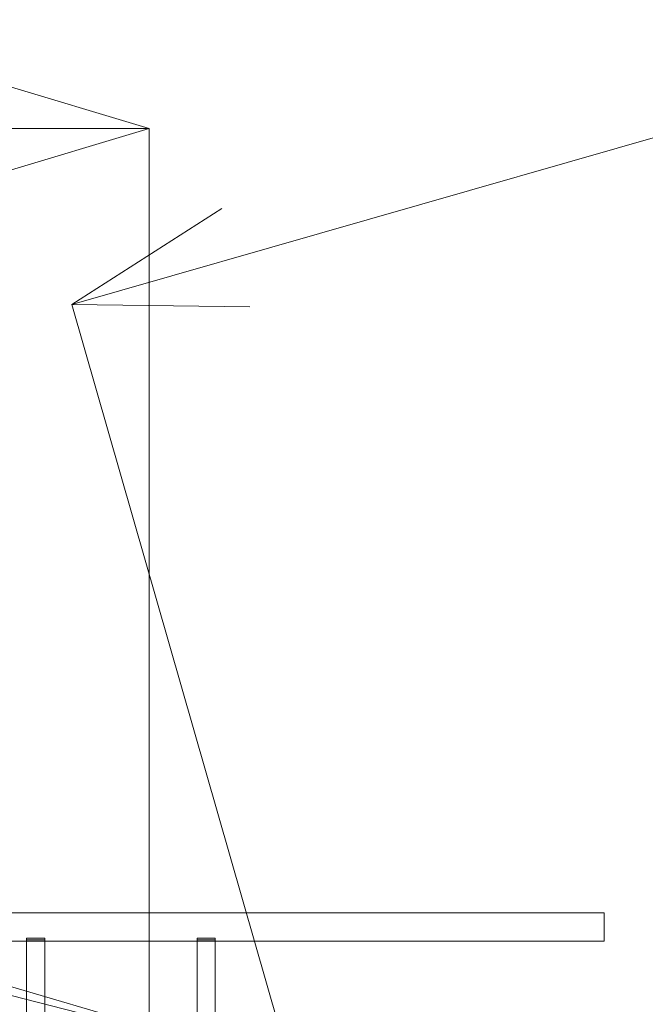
# Model space of a CAD drawing. Header units: millimetres. Extents: x -3490 to 61924, y -72580 to 6847.
# Tile 309 of 656: x 2486 to 3036, y -35370 to -34504. Entities that reach past the tile are written whole.
import ezdxf

# ---------------------------------------------------------------- set-up
doc = ezdxf.new("R2010")
doc.units = ezdxf.units.MM
doc.layers.add('COTAS_P', color=1, linetype='Continuous', lineweight=0)
doc.layers.add('frontal_C04', color=7, linetype='Continuous', lineweight=0)
doc.dimstyles.new('R19_100', dxfattribs={"dimtxt": 250, "dimasz": 150, "dimexe": 150, "dimexo": 80, "dimgap": 100, "dimtad": 1, "dimtih": 1, "dimtoh": 1, "dimdsep": 46, "dimcen": 0.09, "dimadec": 0, "dimazin": 0, "dimtfac": 1, "dimtdec": 4, "dimtofl": 0, "dimtmove": 0, "dimatfit": 3, "dimfxl": 1, "dimtolj": 1, "dimtzin": 0, "dimarcsym": 0})

# ---------------------------------------------------------------- blocks, each defined once
blk = doc.blocks.new('DIM_R29_52')
at = {"layer": 'COTAS_P'}
for p, q in [((-1750, -34600), (-1600, -34555)), ((2600, -34600), (2450, -34555)), ((-1750, -35500), (-1750, -34600)), ((-1750, -34600), (2600, -34600)), ((-1750, -34600), (-1600, -34645)), ((2600, -34600), (2450, -34645)), ((2600, -35500), (2600, -34600))]:
    blk.add_line(p, q, dxfattribs=at)
blk.add_text('4350 P', height=250, dxfattribs=at).set_placement((425, -34500))
blk = doc.blocks.new('DIM_R29_53')
at = {"layer": 'COTAS_P'}
for p, q in [((2531.93, -34754.86), (6515.03, -33612.73)), ((6515.03, -33612.73), (6358.44, -33610.82)), ((6515.03, -33612.73), (6383.25, -33697.33)), ((6763.11, -34477.86), (6515.03, -33612.73)), ((2531.93, -34754.86), (2663.71, -34670.26)), ((2780, -35620), (2531.93, -34754.86)), ((2531.93, -34754.86), (2688.52, -34756.78))]:
    blk.add_line(p, q, dxfattribs=at)
blk.add_text('4143.62 P', height=250, rotation=16, dxfattribs=at).set_placement((4495.92, -34087.67))

msp = doc.modelspace()

# ---------------------------------------------------------------- linework, layer by layer
at = {"layer": 'frontal_C04'}
for p, q in [((2629.541, -35399.241), (1529.541, -35076.741)), ((2625.511, -35400.209), (1515.604, -35116.463)), ((2440, -35290), (3000, -35290)), ((3000, -35315), (3000, -35290)), ((2440, -35315), (3000, -35315)), ((2492, -35313.73), (2492, -35312.27)), ((2492, -35312.27), (2508, -35312.27)), ((2492, -35517.27), (2492, -35312.27)), ((2508, -35313.73), (2492, -35313.73)), ((2492, -35518.73), (2492, -35313.73)), ((2508, -35312.27), (2508, -35313.73)), ((2508, -35517.27), (2508, -35312.27)), ((2508, -35313.73), (2508, -35518.73)), ((2642, -35313.73), (2642, -35312.27)), ((2642, -35312.27), (2658, -35312.27)), ((2642, -35517.27), (2642, -35312.27)), ((2658, -35313.73), (2642, -35313.73)), ((2642, -35518.73), (2642, -35313.73)), ((2658, -35312.27), (2658, -35313.73)), ((2658, -35517.27), (2658, -35312.27)), ((2658, -35313.73), (2658, -35518.73))]:
    msp.add_line(p, q, dxfattribs=at)

# ---------------------------------------------------------------- dimensions: what is measured, and where the dimension line sits
at = {"layer": 'COTAS_P'}
for p1, p2, picture, middle in [((2780, -35620), (6763.1079, -34477.8622), 'DIM_R29_53', (4523.4803, -34183.7956)), ((-1750, -35500), (2600, -35500), 'DIM_R29_52', (425, -34600))]:
    dim = msp.add_aligned_dim(p1=p1, p2=p2, distance=900, text='<> P', dimstyle='R19_100', dxfattribs=at)
    dim.commit()
    dim.dimension.update_dxf_attribs({"geometry": picture, "text_midpoint": middle})

doc.saveas('drawing.dxf')
